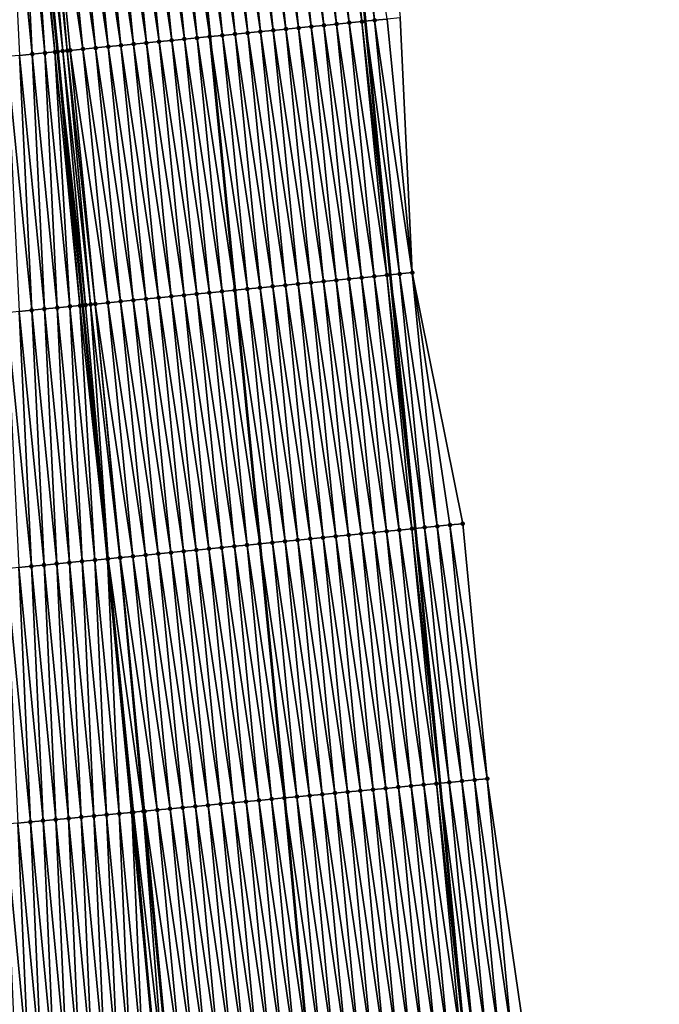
# Model space of a CAD drawing. Header units: feet. Extents: x 2010743 to 2022806, y 818705 to 837694.
# Tile 475 of 531: x 2011334 to 2011384, y 835494 to 835572. Entities that reach past the tile are written whole.
import ezdxf

# ---------------------------------------------------------------- set-up
doc = ezdxf.new("R2010")
doc.units = ezdxf.units.FT
doc.header["$MEASUREMENT"] = 0
for name, color, linetype, lineweight in [('EP_Travel Lane', 172, 'Continuous', 53), ('Road Shots', 141, 'Continuous', 100), ('STRIPING', 60, 'Continuous', 53)]:
    doc.layers.add(name, color=color, linetype=linetype, lineweight=lineweight)
doc.layers.add('I-77-MM17-21_NB-Surface-Border', color=7, linetype='Continuous')
doc.layers.add('I-77-MM17-21_NB-Surface-TIN', color=7, linetype='Continuous')

msp = doc.modelspace()

# ---------------------------------------------------------------- linework, layer by layer
at = {"layer": 'EP_Travel Lane'}
msp.add_polyline3d([(2011336.177, 835810.47, 326.216), (2011338.344, 835790.59, 325.871), (2011340.51, 835770.711, 325.505), (2011342.635, 835750.709, 325.135), (2011344.699, 835730.819, 324.782), (2011346.763, 835710.929, 324.436), (2011348.827, 835691.039, 324.072), (2011350.853, 835671.044, 323.715), (2011352.828, 835651.145, 323.362), (2011354.802, 835631.246, 323.001), (2011356.777, 835611.347, 322.632), (2011358.746, 835591.435, 322.278), (2011360.708, 835571.535, 321.92), (2011362.67, 835551.635, 321.569), (2011364.633, 835531.734, 321.214), (2011366.559, 835511.738, 320.852), (2011368.437, 835491.83, 320.51), (2011370.315, 835471.922, 320.136), (2011372.193, 835452.013, 319.786), (2011374.023, 835431.971, 319.441), (2011375.786, 835412.051, 319.106), (2011377.549, 835392.132, 318.743), (2011379.312, 835372.214, 318.371), (2011381.056, 835352.225, 318.031)], dxfattribs=at)
at = {"layer": 'I-77-MM17-21_NB-Surface-Border', "color": 3, "linetype": 'Continuous', "lineweight": -3}
msp.add_polyline3d([(2011337.942, 835810.663, 326.148), (2011341.103, 835790.892, 325.791), (2011344.263, 835771.123, 325.366), (2011347.384, 835751.204, 324.943), (2011349.444, 835731.314, 324.584), (2011351.505, 835711.424, 324.233), (2011353.565, 835691.533, 323.866), (2011354.596, 835671.418, 323.548), (2011356.567, 835651.518, 323.201), (2011357.543, 835631.519, 322.887), (2011358.519, 835611.521, 322.572), (2011361.481, 835591.707, 322.163), (2011363.441, 835571.806, 321.817), (2011364.406, 835551.807, 321.502), (2011368.357, 835532.104, 321.056), (2011370.284, 835512.093, 320.695), (2011373.158, 835492.279, 320.306), (2011375.037, 835472.37, 319.952), (2011376.915, 835452.462, 319.6), (2011378.748, 835432.392, 319.251), (2011379.514, 835412.384, 318.95), (2011380.281, 835392.376, 318.636), (2011380.052, 835372.28, 318.349), (2011383.785, 835352.46, 317.933)], dxfattribs=at)
at = {"layer": 'I-77-MM17-21_NB-Surface-TIN', "color": 128, "linetype": 'Continuous', "lineweight": -3}
for points in [[(2011358.495, 835591.411, 322.288), (2011360.708, 835571.535, 321.92), (2011358.746, 835591.435, 322.278)], [(2011361.451, 835571.609, 321.896), (2011359.491, 835591.509, 322.249), (2011358.746, 835591.435, 322.278)], [(2011361.451, 835571.609, 321.896), (2011358.746, 835591.435, 322.278), (2011360.708, 835571.535, 321.92)], [(2011361.451, 835571.609, 321.896), (2011362.446, 835571.707, 321.861), (2011359.491, 835591.509, 322.249)], [(2011353.49, 835570.822, 322.057), (2011351.529, 835590.722, 322.42), (2011350.534, 835590.624, 322.435)], [(2011354.485, 835570.92, 322.043), (2011352.525, 835590.82, 322.407), (2011351.529, 835590.722, 322.42)], [(2011353.49, 835570.822, 322.057), (2011354.485, 835570.92, 322.043), (2011351.529, 835590.722, 322.42)], [(2011355.48, 835571.018, 322.028), (2011353.52, 835590.919, 322.393), (2011352.525, 835590.82, 322.407)], [(2011354.485, 835570.92, 322.043), (2011355.48, 835571.018, 322.028), (2011352.525, 835590.82, 322.407)], [(2011356.475, 835571.116, 322.015), (2011354.515, 835591.017, 322.379), (2011353.52, 835590.919, 322.393)], [(2011355.48, 835571.018, 322.028), (2011356.475, 835571.116, 322.015), (2011353.52, 835590.919, 322.393)], [(2011357.47, 835571.215, 322.001), (2011355.51, 835591.115, 322.363), (2011354.515, 835591.017, 322.379)], [(2011356.475, 835571.116, 322.015), (2011357.47, 835571.215, 322.001), (2011354.515, 835591.017, 322.379)], [(2011358.465, 835571.313, 321.986), (2011356.505, 835591.214, 322.346), (2011355.51, 835591.115, 322.363)], [(2011357.47, 835571.215, 322.001), (2011358.465, 835571.313, 321.986), (2011355.51, 835591.115, 322.363)], [(2011359.461, 835571.412, 321.961), (2011357.5, 835591.312, 322.324), (2011356.505, 835591.214, 322.346)], [(2011358.465, 835571.313, 321.986), (2011359.461, 835571.412, 321.961), (2011356.505, 835591.214, 322.346)], [(2011360.456, 835571.51, 321.928), (2011358.495, 835591.411, 322.288), (2011357.5, 835591.312, 322.324)], [(2011359.461, 835571.412, 321.961), (2011360.456, 835571.51, 321.928), (2011357.5, 835591.312, 322.324)], [(2011360.456, 835571.51, 321.928), (2011360.708, 835571.535, 321.92), (2011358.495, 835591.411, 322.288)], [(2011345.528, 835570.035, 322.205), (2011343.568, 835589.935, 322.567), (2011342.573, 835589.837, 322.586)], [(2011346.524, 835570.133, 322.192), (2011344.563, 835590.033, 322.552), (2011343.568, 835589.935, 322.567)], [(2011345.528, 835570.035, 322.205), (2011346.524, 835570.133, 322.192), (2011343.568, 835589.935, 322.567)], [(2011347.519, 835570.231, 322.177), (2011345.558, 835590.132, 322.536), (2011344.563, 835590.033, 322.552)], [(2011346.524, 835570.133, 322.192), (2011347.519, 835570.231, 322.177), (2011344.563, 835590.033, 322.552)], [(2011348.514, 835570.33, 322.157), (2011346.554, 835590.23, 322.517), (2011345.558, 835590.132, 322.536)], [(2011347.519, 835570.231, 322.177), (2011348.514, 835570.33, 322.157), (2011345.558, 835590.132, 322.536)], [(2011346.554, 835590.23, 322.517), (2011348.52, 835570.33, 322.157), (2011346.558, 835590.231, 322.517)], [(2011348.514, 835570.33, 322.157), (2011348.52, 835570.33, 322.157), (2011346.554, 835590.23, 322.517)], [(2011349.509, 835570.428, 322.139), (2011347.549, 835590.329, 322.497), (2011346.558, 835590.231, 322.517)], [(2011349.509, 835570.428, 322.139), (2011346.558, 835590.231, 322.517), (2011348.52, 835570.33, 322.157)], [(2011350.504, 835570.527, 322.112), (2011348.544, 835590.427, 322.475), (2011347.549, 835590.329, 322.497)], [(2011349.509, 835570.428, 322.139), (2011350.504, 835570.527, 322.112), (2011347.549, 835590.329, 322.497)], [(2011351.499, 835570.625, 322.088), (2011349.539, 835590.525, 322.453), (2011348.544, 835590.427, 322.475)], [(2011350.504, 835570.527, 322.112), (2011351.499, 835570.625, 322.088), (2011348.544, 835590.427, 322.475)], [(2011352.494, 835570.723, 322.071), (2011350.534, 835590.624, 322.435), (2011349.539, 835590.525, 322.453)], [(2011351.499, 835570.625, 322.088), (2011352.494, 835570.723, 322.071), (2011349.539, 835590.525, 322.453)], [(2011352.494, 835570.723, 322.071), (2011353.49, 835570.822, 322.057), (2011350.534, 835590.624, 322.435)], [(2011336.985, 835569.191, 322.358), (2011335.268, 835589.115, 322.724), (2011334.786, 835589.067, 322.726)], [(2011337.328, 835569.224, 322.357), (2011335.607, 835589.148, 322.721), (2011335.268, 835589.115, 322.724)], [(2011336.985, 835569.191, 322.358), (2011337.328, 835569.224, 322.357), (2011335.268, 835589.115, 322.724)], [(2011338.562, 835569.346, 322.339), (2011336.602, 835589.247, 322.704), (2011335.607, 835589.148, 322.721)], [(2011337.328, 835569.224, 322.357), (2011337.567, 835569.248, 322.355), (2011335.607, 835589.148, 322.721)], [(2011337.567, 835569.248, 322.355), (2011338.562, 835569.346, 322.339), (2011335.607, 835589.148, 322.721)], [(2011339.557, 835569.445, 322.319), (2011337.597, 835589.345, 322.685), (2011336.602, 835589.247, 322.704)], [(2011338.562, 835569.346, 322.339), (2011339.557, 835569.445, 322.319), (2011336.602, 835589.247, 322.704)], [(2011340.553, 835569.543, 322.3), (2011338.592, 835589.443, 322.666), (2011337.597, 835589.345, 322.685)], [(2011339.557, 835569.445, 322.319), (2011340.553, 835569.543, 322.3), (2011337.597, 835589.345, 322.685)], [(2011341.548, 835569.641, 322.28), (2011339.588, 835589.542, 322.645), (2011338.592, 835589.443, 322.666)], [(2011340.553, 835569.543, 322.3), (2011341.548, 835569.641, 322.28), (2011338.592, 835589.443, 322.666)], [(2011342.543, 835569.74, 322.262), (2011340.583, 835589.64, 322.625), (2011339.588, 835589.542, 322.645)], [(2011341.548, 835569.641, 322.28), (2011342.543, 835569.74, 322.262), (2011339.588, 835589.542, 322.645)], [(2011343.538, 835569.838, 322.242), (2011341.578, 835589.738, 322.606), (2011340.583, 835589.64, 322.625)], [(2011342.543, 835569.74, 322.262), (2011343.538, 835569.838, 322.242), (2011340.583, 835589.64, 322.625)], [(2011344.533, 835569.936, 322.221), (2011342.573, 835589.837, 322.586), (2011341.578, 835589.738, 322.606)], [(2011343.538, 835569.838, 322.242), (2011344.533, 835569.936, 322.221), (2011341.578, 835589.738, 322.606)], [(2011344.533, 835569.936, 322.221), (2011345.528, 835570.035, 322.205), (2011342.573, 835589.837, 322.586)], [(2011334.582, 835568.954, 322.331), (2011333.617, 835588.952, 322.715), (2011332.621, 835588.855, 322.699)], [(2011333.586, 835568.856, 322.317), (2011334.582, 835568.954, 322.331), (2011332.621, 835588.855, 322.699)], [(2011335.577, 835569.052, 322.347), (2011334.265, 835589.016, 322.724), (2011333.617, 835588.952, 322.715)], [(2011334.582, 835568.954, 322.331), (2011335.577, 835569.052, 322.347), (2011333.617, 835588.952, 322.715)], [(2011336.366, 835569.13, 322.355), (2011334.612, 835589.05, 322.726), (2011334.265, 835589.016, 322.724)], [(2011335.577, 835569.052, 322.347), (2011336.366, 835569.13, 322.355), (2011334.265, 835589.016, 322.724)], [(2011334.786, 835589.067, 322.726), (2011334.612, 835589.05, 322.726), (2011336.572, 835569.15, 322.357)], [(2011336.366, 835569.13, 322.355), (2011336.572, 835569.15, 322.357), (2011334.612, 835589.05, 322.726)], [(2011336.985, 835569.191, 322.358), (2011334.786, 835589.067, 322.726), (2011336.572, 835569.15, 322.357)], [(2011361.421, 835551.511, 321.607), (2011359.461, 835571.412, 321.961), (2011358.465, 835571.313, 321.986)], [(2011362.416, 835551.61, 321.578), (2011360.456, 835571.51, 321.928), (2011359.461, 835571.412, 321.961)], [(2011361.421, 835551.511, 321.607), (2011362.416, 835551.61, 321.578), (2011359.461, 835571.412, 321.961)], [(2011360.456, 835571.51, 321.928), (2011362.67, 835551.635, 321.569), (2011360.708, 835571.535, 321.92)], [(2011362.416, 835551.61, 321.578), (2011362.67, 835551.635, 321.569), (2011360.456, 835571.51, 321.928)], [(2011363.411, 835551.708, 321.543), (2011361.451, 835571.609, 321.896), (2011360.708, 835571.535, 321.92)], [(2011363.411, 835551.708, 321.543), (2011360.708, 835571.535, 321.92), (2011362.67, 835551.635, 321.569)], [(2011364.406, 835551.807, 321.502), (2011362.446, 835571.707, 321.861), (2011361.451, 835571.609, 321.896)], [(2011363.411, 835551.708, 321.543), (2011364.406, 835551.807, 321.502), (2011361.451, 835571.609, 321.896)], [(2011364.406, 835551.807, 321.502), (2011363.441, 835571.806, 321.817), (2011362.446, 835571.707, 321.861)], [(2011353.46, 835550.724, 321.748), (2011351.499, 835570.625, 322.088), (2011350.504, 835570.527, 322.112)], [(2011354.455, 835550.823, 321.733), (2011352.494, 835570.723, 322.071), (2011351.499, 835570.625, 322.088)], [(2011353.46, 835550.724, 321.748), (2011354.455, 835550.823, 321.733), (2011351.499, 835570.625, 322.088)], [(2011355.45, 835550.921, 321.715), (2011353.49, 835570.822, 322.057), (2011352.494, 835570.723, 322.071)], [(2011354.455, 835550.823, 321.733), (2011355.45, 835550.921, 321.715), (2011352.494, 835570.723, 322.071)], [(2011356.445, 835551.019, 321.699), (2011354.485, 835570.92, 322.043), (2011353.49, 835570.822, 322.057)], [(2011355.45, 835550.921, 321.715), (2011356.445, 835551.019, 321.699), (2011353.49, 835570.822, 322.057)], [(2011357.44, 835551.118, 321.682), (2011355.48, 835571.018, 322.028), (2011354.485, 835570.92, 322.043)], [(2011356.445, 835551.019, 321.699), (2011357.44, 835551.118, 321.682), (2011354.485, 835570.92, 322.043)], [(2011358.435, 835551.216, 321.665), (2011356.475, 835571.116, 322.015), (2011355.48, 835571.018, 322.028)], [(2011357.44, 835551.118, 321.682), (2011358.435, 835551.216, 321.665), (2011355.48, 835571.018, 322.028)], [(2011359.431, 835551.314, 321.646), (2011357.47, 835571.215, 322.001), (2011356.475, 835571.116, 322.015)], [(2011358.435, 835551.216, 321.665), (2011359.431, 835551.314, 321.646), (2011356.475, 835571.116, 322.015)], [(2011360.426, 835551.413, 321.627), (2011358.465, 835571.313, 321.986), (2011357.47, 835571.215, 322.001)], [(2011359.431, 835551.314, 321.646), (2011360.426, 835551.413, 321.627), (2011357.47, 835571.215, 322.001)], [(2011360.426, 835551.413, 321.627), (2011361.421, 835551.511, 321.607), (2011358.465, 835571.313, 321.986)], [(2011345.498, 835549.937, 321.905), (2011343.538, 835569.838, 322.242), (2011342.543, 835569.74, 322.262)], [(2011346.494, 835550.036, 321.884), (2011344.533, 835569.936, 322.221), (2011343.538, 835569.838, 322.242)], [(2011345.498, 835549.937, 321.905), (2011346.494, 835550.036, 321.884), (2011343.538, 835569.838, 322.242)], [(2011347.489, 835550.134, 321.866), (2011345.528, 835570.035, 322.205), (2011344.533, 835569.936, 322.221)], [(2011346.494, 835550.036, 321.884), (2011347.489, 835550.134, 321.866), (2011344.533, 835569.936, 322.221)], [(2011348.484, 835550.232, 321.848), (2011346.524, 835570.133, 322.192), (2011345.528, 835570.035, 322.205)], [(2011347.489, 835550.134, 321.866), (2011348.484, 835550.232, 321.848), (2011345.528, 835570.035, 322.205)], [(2011349.479, 835550.331, 321.836), (2011347.519, 835570.231, 322.177), (2011346.524, 835570.133, 322.192)], [(2011348.484, 835550.232, 321.848), (2011349.479, 835550.331, 321.836), (2011346.524, 835570.133, 322.192)], [(2011350.474, 835550.429, 321.815), (2011348.514, 835570.33, 322.157), (2011347.519, 835570.231, 322.177)], [(2011349.479, 835550.331, 321.836), (2011350.474, 835550.429, 321.815), (2011347.519, 835570.231, 322.177)], [(2011348.514, 835570.33, 322.157), (2011350.482, 835550.43, 321.815), (2011348.52, 835570.33, 322.157)], [(2011350.474, 835550.429, 321.815), (2011350.482, 835550.43, 321.815), (2011348.514, 835570.33, 322.157)], [(2011351.469, 835550.527, 321.79), (2011349.509, 835570.428, 322.139), (2011348.52, 835570.33, 322.157)], [(2011351.469, 835550.527, 321.79), (2011348.52, 835570.33, 322.157), (2011350.482, 835550.43, 321.815)], [(2011352.464, 835550.626, 321.764), (2011350.504, 835570.527, 322.112), (2011349.509, 835570.428, 322.139)], [(2011351.469, 835550.527, 321.79), (2011352.464, 835550.626, 321.764), (2011349.509, 835570.428, 322.139)], [(2011352.464, 835550.626, 321.764), (2011353.46, 835550.724, 321.748), (2011350.504, 835570.527, 322.112)], [(2011336.542, 835549.053, 321.999), (2011335.577, 835569.052, 322.347), (2011334.582, 835568.954, 322.331)], [(2011337.537, 835549.151, 322.016), (2011336.366, 835569.13, 322.355), (2011335.577, 835569.052, 322.347)], [(2011336.542, 835549.053, 321.999), (2011337.537, 835549.151, 322.016), (2011335.577, 835569.052, 322.347)], [(2011338.332, 835549.229, 322.026), (2011336.572, 835569.15, 322.357), (2011336.366, 835569.13, 322.355)], [(2011337.537, 835549.151, 322.016), (2011338.332, 835549.229, 322.026), (2011336.366, 835569.13, 322.355)], [(2011338.766, 835549.272, 322.028), (2011336.985, 835569.191, 322.358), (2011336.572, 835569.15, 322.357)], [(2011338.766, 835549.272, 322.028), (2011336.572, 835569.15, 322.357), (2011338.532, 835549.249, 322.028)], [(2011338.332, 835549.229, 322.026), (2011338.532, 835549.249, 322.028), (2011336.572, 835569.15, 322.357)], [(2011339.166, 835549.311, 322.027), (2011337.328, 835569.224, 322.357), (2011336.985, 835569.191, 322.358)], [(2011338.766, 835549.272, 322.028), (2011339.166, 835549.311, 322.027), (2011336.985, 835569.191, 322.358)], [(2011339.527, 835549.347, 322.024), (2011337.567, 835569.248, 322.355), (2011337.328, 835569.224, 322.357)], [(2011339.166, 835549.311, 322.027), (2011339.527, 835549.347, 322.024), (2011337.328, 835569.224, 322.357)], [(2011340.523, 835549.445, 322.007), (2011338.562, 835569.346, 322.339), (2011337.567, 835569.248, 322.355)], [(2011339.527, 835549.347, 322.024), (2011340.523, 835549.445, 322.007), (2011337.567, 835569.248, 322.355)], [(2011341.518, 835549.544, 321.988), (2011339.557, 835569.445, 322.319), (2011338.562, 835569.346, 322.339)], [(2011340.523, 835549.445, 322.007), (2011341.518, 835549.544, 321.988), (2011338.562, 835569.346, 322.339)], [(2011342.513, 835549.642, 321.969), (2011340.553, 835569.543, 322.3), (2011339.557, 835569.445, 322.319)], [(2011341.518, 835549.544, 321.988), (2011342.513, 835549.642, 321.969), (2011339.557, 835569.445, 322.319)], [(2011343.508, 835549.74, 321.946), (2011341.548, 835569.641, 322.28), (2011340.553, 835569.543, 322.3)], [(2011342.513, 835549.642, 321.969), (2011343.508, 835549.74, 321.946), (2011340.553, 835569.543, 322.3)], [(2011344.503, 835549.839, 321.927), (2011342.543, 835569.74, 322.262), (2011341.548, 835569.641, 322.28)], [(2011343.508, 835549.74, 321.946), (2011344.503, 835549.839, 321.927), (2011341.548, 835569.641, 322.28)], [(2011344.503, 835549.839, 321.927), (2011345.498, 835549.937, 321.905), (2011342.543, 835569.74, 322.262)], [(2011334.551, 835548.858, 321.974), (2011333.586, 835568.856, 322.317), (2011332.591, 835568.759, 322.308)], [(2011333.556, 835548.76, 321.966), (2011334.551, 835548.858, 321.974), (2011332.591, 835568.759, 322.308)], [(2011335.547, 835548.956, 321.985), (2011334.582, 835568.954, 322.331), (2011333.586, 835568.856, 322.317)], [(2011334.551, 835548.858, 321.974), (2011335.547, 835548.956, 321.985), (2011333.586, 835568.856, 322.317)], [(2011335.547, 835548.956, 321.985), (2011336.542, 835549.053, 321.999), (2011334.582, 835568.954, 322.331)], [(2011361.391, 835531.414, 321.289), (2011359.431, 835551.314, 321.646), (2011358.435, 835551.216, 321.665)], [(2011362.386, 835531.512, 321.269), (2011360.426, 835551.413, 321.627), (2011359.431, 835551.314, 321.646)], [(2011361.391, 835531.414, 321.289), (2011362.386, 835531.512, 321.269), (2011359.431, 835551.314, 321.646)], [(2011363.381, 835531.61, 321.252), (2011361.421, 835551.511, 321.607), (2011360.426, 835551.413, 321.627)], [(2011362.386, 835531.512, 321.269), (2011363.381, 835531.61, 321.252), (2011360.426, 835551.413, 321.627)], [(2011364.376, 835531.709, 321.224), (2011362.416, 835551.61, 321.578), (2011361.421, 835551.511, 321.607)], [(2011363.381, 835531.61, 321.252), (2011364.376, 835531.709, 321.224), (2011361.421, 835551.511, 321.607)], [(2011362.416, 835551.61, 321.578), (2011364.633, 835531.734, 321.214), (2011362.67, 835551.635, 321.569)], [(2011364.376, 835531.709, 321.224), (2011364.633, 835531.734, 321.214), (2011362.416, 835551.61, 321.578)], [(2011365.371, 835531.808, 321.184), (2011363.411, 835551.708, 321.543), (2011362.67, 835551.635, 321.569)], [(2011365.371, 835531.808, 321.184), (2011362.67, 835551.635, 321.569), (2011364.633, 835531.734, 321.214)], [(2011366.366, 835531.906, 321.143), (2011364.406, 835551.807, 321.502), (2011363.411, 835551.708, 321.543)], [(2011365.371, 835531.808, 321.184), (2011366.366, 835531.906, 321.143), (2011363.411, 835551.708, 321.543)], [(2011366.366, 835531.906, 321.143), (2011367.362, 835532.005, 321.1), (2011364.406, 835551.807, 321.502)], [(2011367.362, 835532.005, 321.1), (2011368.357, 835532.104, 321.056), (2011364.406, 835551.807, 321.502)], [(2011353.43, 835530.627, 321.432), (2011351.469, 835550.527, 321.79), (2011350.482, 835550.43, 321.815)], [(2011354.425, 835530.725, 321.405), (2011352.464, 835550.626, 321.764), (2011351.469, 835550.527, 321.79)], [(2011353.43, 835530.627, 321.432), (2011354.425, 835530.725, 321.405), (2011351.469, 835550.527, 321.79)], [(2011355.42, 835530.824, 321.384), (2011353.46, 835550.724, 321.748), (2011352.464, 835550.626, 321.764)], [(2011354.425, 835530.725, 321.405), (2011355.42, 835530.824, 321.384), (2011352.464, 835550.626, 321.764)], [(2011356.415, 835530.922, 321.366), (2011354.455, 835550.823, 321.733), (2011353.46, 835550.724, 321.748)], [(2011355.42, 835530.824, 321.384), (2011356.415, 835530.922, 321.366), (2011353.46, 835550.724, 321.748)], [(2011357.41, 835531.021, 321.346), (2011355.45, 835550.921, 321.715), (2011354.455, 835550.823, 321.733)], [(2011356.415, 835530.922, 321.366), (2011357.41, 835531.021, 321.346), (2011354.455, 835550.823, 321.733)], [(2011358.405, 835531.119, 321.333), (2011356.445, 835551.019, 321.699), (2011355.45, 835550.921, 321.715)], [(2011357.41, 835531.021, 321.346), (2011358.405, 835531.119, 321.333), (2011355.45, 835550.921, 321.715)], [(2011359.4, 835531.217, 321.319), (2011357.44, 835551.118, 321.682), (2011356.445, 835551.019, 321.699)], [(2011358.405, 835531.119, 321.333), (2011359.4, 835531.217, 321.319), (2011356.445, 835551.019, 321.699)], [(2011360.396, 835531.315, 321.305), (2011358.435, 835551.216, 321.665), (2011357.44, 835551.118, 321.682)], [(2011359.4, 835531.217, 321.319), (2011360.396, 835531.315, 321.305), (2011357.44, 835551.118, 321.682)], [(2011360.396, 835531.315, 321.305), (2011361.391, 835531.414, 321.289), (2011358.435, 835551.216, 321.665)], [(2011345.468, 835529.84, 321.578), (2011343.508, 835549.74, 321.946), (2011342.513, 835549.642, 321.969)], [(2011346.463, 835529.939, 321.558), (2011344.503, 835549.839, 321.927), (2011343.508, 835549.74, 321.946)], [(2011345.468, 835529.84, 321.578), (2011346.463, 835529.939, 321.558), (2011343.508, 835549.74, 321.946)], [(2011347.459, 835530.037, 321.538), (2011345.498, 835549.937, 321.905), (2011344.503, 835549.839, 321.927)], [(2011346.463, 835529.939, 321.558), (2011347.459, 835530.037, 321.538), (2011344.503, 835549.839, 321.927)], [(2011348.454, 835530.135, 321.518), (2011346.494, 835550.036, 321.884), (2011345.498, 835549.937, 321.905)], [(2011347.459, 835530.037, 321.538), (2011348.454, 835530.135, 321.518), (2011345.498, 835549.937, 321.905)], [(2011349.449, 835530.234, 321.501), (2011347.489, 835550.134, 321.866), (2011346.494, 835550.036, 321.884)], [(2011348.454, 835530.135, 321.518), (2011349.449, 835530.234, 321.501), (2011346.494, 835550.036, 321.884)], [(2011350.444, 835530.332, 321.488), (2011348.484, 835550.232, 321.848), (2011347.489, 835550.134, 321.866)], [(2011349.449, 835530.234, 321.501), (2011350.444, 835530.332, 321.488), (2011347.489, 835550.134, 321.866)], [(2011351.439, 835530.43, 321.472), (2011349.479, 835550.331, 321.836), (2011348.484, 835550.232, 321.848)], [(2011350.444, 835530.332, 321.488), (2011351.439, 835530.43, 321.472), (2011348.484, 835550.232, 321.848)], [(2011352.434, 835530.529, 321.449), (2011350.474, 835550.429, 321.815), (2011349.479, 835550.331, 321.836)], [(2011351.439, 835530.43, 321.472), (2011352.434, 835530.529, 321.449), (2011349.479, 835550.331, 321.836)], [(2011350.474, 835550.429, 321.815), (2011352.444, 835530.53, 321.449), (2011350.482, 835550.43, 321.815)], [(2011352.434, 835530.529, 321.449), (2011352.444, 835530.53, 321.449), (2011350.474, 835550.429, 321.815)], [(2011353.43, 835530.627, 321.432), (2011350.482, 835550.43, 321.815), (2011352.444, 835530.53, 321.449)], [(2011336.512, 835528.957, 321.611), (2011335.547, 835548.956, 321.985), (2011334.551, 835548.858, 321.974)], [(2011337.507, 835529.055, 321.622), (2011336.542, 835549.053, 321.999), (2011335.547, 835548.956, 321.985)], [(2011336.512, 835528.957, 321.611), (2011337.507, 835529.055, 321.622), (2011335.547, 835548.956, 321.985)], [(2011338.502, 835529.153, 321.634), (2011337.537, 835549.151, 322.016), (2011336.542, 835549.053, 321.999)], [(2011337.507, 835529.055, 321.622), (2011338.502, 835529.153, 321.634), (2011336.542, 835549.053, 321.999)], [(2011339.497, 835529.251, 321.649), (2011338.332, 835549.229, 322.026), (2011337.537, 835549.151, 322.016)], [(2011338.502, 835529.153, 321.634), (2011339.497, 835529.251, 321.649), (2011337.537, 835549.151, 322.016)], [(2011338.332, 835549.229, 322.026), (2011340.493, 835529.349, 321.659), (2011338.532, 835549.249, 322.028)], [(2011339.497, 835529.251, 321.649), (2011340.493, 835529.349, 321.659), (2011338.332, 835549.229, 322.026)], [(2011340.541, 835529.353, 321.659), (2011338.766, 835549.272, 322.028), (2011338.532, 835549.249, 322.028)], [(2011340.541, 835529.353, 321.659), (2011338.532, 835549.249, 322.028), (2011340.493, 835529.349, 321.659)], [(2011340.541, 835529.353, 321.659), (2011339.166, 835549.311, 322.027), (2011338.766, 835549.272, 322.028)], [(2011341.468, 835529.445, 321.657), (2011339.527, 835549.347, 322.024), (2011339.166, 835549.311, 322.027)], [(2011340.541, 835529.353, 321.659), (2011341.468, 835529.445, 321.657), (2011339.166, 835549.311, 322.027)], [(2011342.483, 835529.545, 321.641), (2011340.523, 835549.445, 322.007), (2011339.527, 835549.347, 322.024)], [(2011341.468, 835529.445, 321.657), (2011341.488, 835529.447, 321.657), (2011339.527, 835549.347, 322.024)], [(2011341.488, 835529.447, 321.657), (2011342.483, 835529.545, 321.641), (2011339.527, 835549.347, 322.024)], [(2011343.478, 835529.643, 321.619), (2011341.518, 835549.544, 321.988), (2011340.523, 835549.445, 322.007)], [(2011342.483, 835529.545, 321.641), (2011343.478, 835529.643, 321.619), (2011340.523, 835549.445, 322.007)], [(2011344.473, 835529.742, 321.6), (2011342.513, 835549.642, 321.969), (2011341.518, 835549.544, 321.988)], [(2011343.478, 835529.643, 321.619), (2011344.473, 835529.742, 321.6), (2011341.518, 835549.544, 321.988)], [(2011344.473, 835529.742, 321.6), (2011345.468, 835529.84, 321.578), (2011342.513, 835549.642, 321.969)], [(2011334.521, 835528.762, 321.593), (2011333.556, 835548.76, 321.966), (2011332.561, 835548.662, 321.955)], [(2011333.526, 835528.664, 321.584), (2011334.521, 835528.762, 321.593), (2011332.561, 835548.662, 321.955)], [(2011335.517, 835528.859, 321.605), (2011334.551, 835548.858, 321.974), (2011333.556, 835548.76, 321.966)], [(2011334.521, 835528.762, 321.593), (2011335.517, 835528.859, 321.605), (2011333.556, 835548.76, 321.966)], [(2011335.517, 835528.859, 321.605), (2011336.512, 835528.957, 321.611), (2011334.551, 835548.858, 321.974)], [(2011369.289, 835511.998, 320.74), (2011367.362, 835532.005, 321.1), (2011366.366, 835531.906, 321.143)], [(2011370.284, 835512.093, 320.695), (2011368.357, 835532.104, 321.056), (2011367.362, 835532.005, 321.1)], [(2011369.289, 835511.998, 320.74), (2011370.284, 835512.093, 320.695), (2011367.362, 835532.005, 321.1)], [(2011361.325, 835511.243, 320.958), (2011359.4, 835531.217, 321.319), (2011358.405, 835531.119, 321.333)], [(2011362.32, 835511.337, 320.94), (2011360.396, 835531.315, 321.305), (2011359.4, 835531.217, 321.319)], [(2011361.325, 835511.243, 320.958), (2011362.32, 835511.337, 320.94), (2011359.4, 835531.217, 321.319)], [(2011363.316, 835511.431, 320.926), (2011361.391, 835531.414, 321.289), (2011360.396, 835531.315, 321.305)], [(2011362.32, 835511.337, 320.94), (2011363.316, 835511.431, 320.926), (2011360.396, 835531.315, 321.305)], [(2011364.311, 835511.525, 320.913), (2011362.386, 835531.512, 321.269), (2011361.391, 835531.414, 321.289)], [(2011363.316, 835511.431, 320.926), (2011364.311, 835511.525, 320.913), (2011361.391, 835531.414, 321.289)], [(2011365.307, 835511.62, 320.895), (2011363.381, 835531.61, 321.252), (2011362.386, 835531.512, 321.269)], [(2011364.311, 835511.525, 320.913), (2011365.307, 835511.62, 320.895), (2011362.386, 835531.512, 321.269)], [(2011366.302, 835511.714, 320.861), (2011364.376, 835531.709, 321.224), (2011363.381, 835531.61, 321.252)], [(2011365.307, 835511.62, 320.895), (2011366.302, 835511.714, 320.861), (2011363.381, 835531.61, 321.252)], [(2011364.376, 835531.709, 321.224), (2011366.559, 835511.738, 320.852), (2011364.633, 835531.734, 321.214)], [(2011366.302, 835511.714, 320.861), (2011366.559, 835511.738, 320.852), (2011364.376, 835531.709, 321.224)], [(2011367.298, 835511.809, 320.828), (2011365.371, 835531.808, 321.184), (2011364.633, 835531.734, 321.214)], [(2011367.298, 835511.809, 320.828), (2011364.633, 835531.734, 321.214), (2011366.559, 835511.738, 320.852)], [(2011368.293, 835511.903, 320.787), (2011366.366, 835531.906, 321.143), (2011365.371, 835531.808, 321.184)], [(2011367.298, 835511.809, 320.828), (2011368.293, 835511.903, 320.787), (2011365.371, 835531.808, 321.184)], [(2011368.293, 835511.903, 320.787), (2011369.289, 835511.998, 320.74), (2011366.366, 835531.906, 321.143)], [(2011353.36, 835510.489, 321.101), (2011351.439, 835530.43, 321.472), (2011350.444, 835530.332, 321.488)], [(2011354.356, 835510.583, 321.077), (2011352.434, 835530.529, 321.449), (2011351.439, 835530.43, 321.472)], [(2011353.36, 835510.489, 321.101), (2011354.356, 835510.583, 321.077), (2011351.439, 835530.43, 321.472)], [(2011352.434, 835530.529, 321.449), (2011354.366, 835510.584, 321.077), (2011352.444, 835530.53, 321.449)], [(2011354.356, 835510.583, 321.077), (2011354.366, 835510.584, 321.077), (2011352.434, 835530.529, 321.449)], [(2011355.351, 835510.677, 321.065), (2011353.43, 835530.627, 321.432), (2011352.444, 835530.53, 321.449)], [(2011355.351, 835510.677, 321.065), (2011352.444, 835530.53, 321.449), (2011354.366, 835510.584, 321.077)], [(2011356.347, 835510.772, 321.032), (2011354.425, 835530.725, 321.405), (2011353.43, 835530.627, 321.432)], [(2011355.351, 835510.677, 321.065), (2011356.347, 835510.772, 321.032), (2011353.43, 835530.627, 321.432)], [(2011357.342, 835510.866, 321.015), (2011355.42, 835530.824, 321.384), (2011354.425, 835530.725, 321.405)], [(2011356.347, 835510.772, 321.032), (2011357.342, 835510.866, 321.015), (2011354.425, 835530.725, 321.405)], [(2011358.338, 835510.96, 320.998), (2011356.415, 835530.922, 321.366), (2011355.42, 835530.824, 321.384)], [(2011357.342, 835510.866, 321.015), (2011358.338, 835510.96, 320.998), (2011355.42, 835530.824, 321.384)], [(2011359.334, 835511.055, 320.98), (2011357.41, 835531.021, 321.346), (2011356.415, 835530.922, 321.366)], [(2011358.338, 835510.96, 320.998), (2011359.334, 835511.055, 320.98), (2011356.415, 835530.922, 321.366)], [(2011360.329, 835511.149, 320.971), (2011358.405, 835531.119, 321.333), (2011357.41, 835531.021, 321.346)], [(2011359.334, 835511.055, 320.98), (2011360.329, 835511.149, 320.971), (2011357.41, 835531.021, 321.346)], [(2011360.329, 835511.149, 320.971), (2011361.325, 835511.243, 320.958), (2011358.405, 835531.119, 321.333)], [(2011345.396, 835509.735, 321.252), (2011343.478, 835529.643, 321.619), (2011342.483, 835529.545, 321.641)], [(2011346.391, 835509.829, 321.234), (2011344.473, 835529.742, 321.6), (2011343.478, 835529.643, 321.619)], [(2011345.396, 835509.735, 321.252), (2011346.391, 835509.829, 321.234), (2011343.478, 835529.643, 321.619)], [(2011347.387, 835509.923, 321.213), (2011345.468, 835529.84, 321.578), (2011344.473, 835529.742, 321.6)], [(2011346.391, 835509.829, 321.234), (2011347.387, 835509.923, 321.213), (2011344.473, 835529.742, 321.6)], [(2011348.383, 835510.018, 321.194), (2011346.463, 835529.939, 321.558), (2011345.468, 835529.84, 321.578)], [(2011347.387, 835509.923, 321.213), (2011348.383, 835510.018, 321.194), (2011345.468, 835529.84, 321.578)], [(2011349.378, 835510.112, 321.17), (2011347.459, 835530.037, 321.538), (2011346.463, 835529.939, 321.558)], [(2011348.383, 835510.018, 321.194), (2011349.378, 835510.112, 321.17), (2011346.463, 835529.939, 321.558)], [(2011350.374, 835510.206, 321.149), (2011348.454, 835530.135, 321.518), (2011347.459, 835530.037, 321.538)], [(2011349.378, 835510.112, 321.17), (2011350.374, 835510.206, 321.149), (2011347.459, 835530.037, 321.538)], [(2011351.369, 835510.3, 321.132), (2011349.449, 835530.234, 321.501), (2011348.454, 835530.135, 321.518)], [(2011350.374, 835510.206, 321.149), (2011351.369, 835510.3, 321.132), (2011348.454, 835530.135, 321.518)], [(2011352.365, 835510.395, 321.116), (2011350.444, 835530.332, 321.488), (2011349.449, 835530.234, 321.501)], [(2011351.369, 835510.3, 321.132), (2011352.365, 835510.395, 321.116), (2011349.449, 835530.234, 321.501)], [(2011352.365, 835510.395, 321.116), (2011353.36, 835510.489, 321.101), (2011350.444, 835530.332, 321.488)], [(2011336.436, 835508.89, 321.237), (2011335.517, 835528.859, 321.605), (2011334.521, 835528.762, 321.593)], [(2011337.431, 835508.984, 321.243), (2011336.512, 835528.957, 321.611), (2011335.517, 835528.859, 321.605)], [(2011336.436, 835508.89, 321.237), (2011337.431, 835508.984, 321.243), (2011335.517, 835528.859, 321.605)], [(2011338.427, 835509.077, 321.247), (2011337.507, 835529.055, 321.622), (2011336.512, 835528.957, 321.611)], [(2011337.431, 835508.984, 321.243), (2011338.427, 835509.077, 321.247), (2011336.512, 835528.957, 321.611)], [(2011339.422, 835509.171, 321.258), (2011338.502, 835529.153, 321.634), (2011337.507, 835529.055, 321.622)], [(2011338.427, 835509.077, 321.247), (2011339.422, 835509.171, 321.258), (2011337.507, 835529.055, 321.622)], [(2011340.418, 835509.265, 321.271), (2011339.497, 835529.251, 321.649), (2011338.502, 835529.153, 321.634)], [(2011339.422, 835509.171, 321.258), (2011340.418, 835509.265, 321.271), (2011338.502, 835529.153, 321.634)], [(2011341.414, 835509.358, 321.287), (2011340.493, 835529.349, 321.659), (2011339.497, 835529.251, 321.649)], [(2011340.418, 835509.265, 321.271), (2011341.414, 835509.358, 321.287), (2011339.497, 835529.251, 321.649)], [(2011340.541, 835529.353, 321.659), (2011340.493, 835529.349, 321.659), (2011342.409, 835509.452, 321.296)], [(2011341.414, 835509.358, 321.287), (2011342.409, 835509.452, 321.296), (2011340.493, 835529.349, 321.659)], [(2011343.292, 835509.536, 321.295), (2011341.468, 835529.445, 321.657), (2011340.541, 835529.353, 321.659)], [(2011342.519, 835509.463, 321.297), (2011340.541, 835529.353, 321.659), (2011342.409, 835509.452, 321.296)], [(2011342.519, 835509.463, 321.297), (2011343.292, 835509.536, 321.295), (2011340.541, 835529.353, 321.659)], [(2011343.405, 835509.546, 321.294), (2011341.488, 835529.447, 321.657), (2011341.468, 835529.445, 321.657)], [(2011343.292, 835509.536, 321.295), (2011343.405, 835509.546, 321.294), (2011341.468, 835529.445, 321.657)], [(2011344.4, 835509.64, 321.274), (2011342.483, 835529.545, 321.641), (2011341.488, 835529.447, 321.657)], [(2011343.405, 835509.546, 321.294), (2011344.4, 835509.64, 321.274), (2011341.488, 835529.447, 321.657)], [(2011344.4, 835509.64, 321.274), (2011345.396, 835509.735, 321.252), (2011342.483, 835529.545, 321.641)], [(2011334.445, 835508.702, 321.222), (2011333.526, 835528.664, 321.584), (2011332.531, 835528.566, 321.576)], [(2011333.449, 835508.608, 321.211), (2011334.445, 835508.702, 321.222), (2011332.531, 835528.566, 321.576)], [(2011335.44, 835508.796, 321.229), (2011334.521, 835528.762, 321.593), (2011333.526, 835528.664, 321.584)], [(2011334.445, 835508.702, 321.222), (2011335.44, 835508.796, 321.229), (2011333.526, 835528.664, 321.584)], [(2011335.44, 835508.796, 321.229), (2011336.436, 835508.89, 321.237), (2011334.521, 835528.762, 321.593)], [(2011370.172, 835491.995, 320.442), (2011368.293, 835511.903, 320.787), (2011367.298, 835511.809, 320.828)], [(2011371.167, 835492.089, 320.394), (2011369.289, 835511.998, 320.74), (2011368.293, 835511.903, 320.787)], [(2011370.172, 835491.995, 320.442), (2011371.167, 835492.089, 320.394), (2011368.293, 835511.903, 320.787)], [(2011372.163, 835492.184, 320.349), (2011370.284, 835512.093, 320.695), (2011369.289, 835511.998, 320.74)], [(2011371.167, 835492.089, 320.394), (2011372.163, 835492.184, 320.349), (2011369.289, 835511.998, 320.74)], [(2011372.163, 835492.184, 320.349), (2011373.158, 835492.279, 320.306), (2011370.284, 835512.093, 320.695)], [(2011362.207, 835491.24, 320.621), (2011360.329, 835511.149, 320.971), (2011359.334, 835511.055, 320.98)], [(2011363.203, 835491.334, 320.608), (2011361.325, 835511.243, 320.958), (2011360.329, 835511.149, 320.971)], [(2011362.207, 835491.24, 320.621), (2011363.203, 835491.334, 320.608), (2011360.329, 835511.149, 320.971)], [(2011364.199, 835491.428, 320.594), (2011362.32, 835511.337, 320.94), (2011361.325, 835511.243, 320.958)], [(2011363.203, 835491.334, 320.608), (2011364.199, 835491.428, 320.594), (2011361.325, 835511.243, 320.958)], [(2011365.194, 835491.523, 320.578), (2011363.316, 835511.431, 320.926), (2011362.32, 835511.337, 320.94)], [(2011364.199, 835491.428, 320.594), (2011365.194, 835491.523, 320.578), (2011362.32, 835511.337, 320.94)], [(2011366.19, 835491.617, 320.561), (2011364.311, 835511.525, 320.913), (2011363.316, 835511.431, 320.926)], [(2011365.194, 835491.523, 320.578), (2011366.19, 835491.617, 320.561), (2011363.316, 835511.431, 320.926)], [(2011367.185, 835491.711, 320.546), (2011365.307, 835511.62, 320.895), (2011364.311, 835511.525, 320.913)], [(2011366.19, 835491.617, 320.561), (2011367.185, 835491.711, 320.546), (2011364.311, 835511.525, 320.913)], [(2011368.181, 835491.805, 320.518), (2011366.302, 835511.714, 320.861), (2011365.307, 835511.62, 320.895)], [(2011367.185, 835491.711, 320.546), (2011368.181, 835491.805, 320.518), (2011365.307, 835511.62, 320.895)], [(2011366.302, 835511.714, 320.861), (2011368.437, 835491.83, 320.51), (2011366.559, 835511.738, 320.852)], [(2011368.181, 835491.805, 320.518), (2011368.437, 835491.83, 320.51), (2011366.302, 835511.714, 320.861)], [(2011369.176, 835491.9, 320.487), (2011367.298, 835511.809, 320.828), (2011366.559, 835511.738, 320.852)], [(2011369.176, 835491.9, 320.487), (2011366.559, 835511.738, 320.852), (2011368.437, 835491.83, 320.51)], [(2011369.176, 835491.9, 320.487), (2011370.172, 835491.995, 320.442), (2011367.298, 835511.809, 320.828)], [(2011353.248, 835490.392, 320.794), (2011351.369, 835510.3, 321.132), (2011350.374, 835510.206, 321.149)], [(2011354.243, 835490.486, 320.778), (2011352.365, 835510.395, 321.116), (2011351.369, 835510.3, 321.132)], [(2011353.248, 835490.392, 320.794), (2011354.243, 835490.486, 320.778), (2011351.369, 835510.3, 321.132)], [(2011355.239, 835490.58, 320.766), (2011353.36, 835510.489, 321.101), (2011352.365, 835510.395, 321.116)], [(2011354.243, 835490.486, 320.778), (2011355.239, 835490.58, 320.766), (2011352.365, 835510.395, 321.116)], [(2011356.234, 835490.674, 320.741), (2011354.356, 835510.583, 321.077), (2011353.36, 835510.489, 321.101)], [(2011355.239, 835490.58, 320.766), (2011356.234, 835490.674, 320.741), (2011353.36, 835510.489, 321.101)], [(2011354.356, 835510.583, 321.077), (2011356.245, 835490.675, 320.74), (2011354.366, 835510.584, 321.077)], [(2011356.234, 835490.674, 320.741), (2011356.245, 835490.675, 320.74), (2011354.356, 835510.583, 321.077)], [(2011357.23, 835490.769, 320.715), (2011355.351, 835510.677, 321.065), (2011354.366, 835510.584, 321.077)], [(2011357.23, 835490.769, 320.715), (2011354.366, 835510.584, 321.077), (2011356.245, 835490.675, 320.74)], [(2011358.225, 835490.863, 320.686), (2011356.347, 835510.772, 321.032), (2011355.351, 835510.677, 321.065)], [(2011357.23, 835490.769, 320.715), (2011358.225, 835490.863, 320.686), (2011355.351, 835510.677, 321.065)], [(2011359.221, 835490.958, 320.667), (2011357.342, 835510.866, 321.015), (2011356.347, 835510.772, 321.032)], [(2011358.225, 835490.863, 320.686), (2011359.221, 835490.958, 320.667), (2011356.347, 835510.772, 321.032)], [(2011360.216, 835491.052, 320.648), (2011358.338, 835510.96, 320.998), (2011357.342, 835510.866, 321.015)], [(2011359.221, 835490.958, 320.667), (2011360.216, 835491.052, 320.648), (2011357.342, 835510.866, 321.015)], [(2011361.212, 835491.146, 320.633), (2011359.334, 835511.055, 320.98), (2011358.338, 835510.96, 320.998)], [(2011360.216, 835491.052, 320.648), (2011361.212, 835491.146, 320.633), (2011358.338, 835510.96, 320.998)], [(2011361.212, 835491.146, 320.633), (2011362.207, 835491.24, 320.621), (2011359.334, 835511.055, 320.98)], [(2011344.84, 835489.596, 320.951), (2011343.292, 835509.536, 321.295), (2011342.519, 835509.463, 321.297)], [(2011345.198, 835489.63, 320.949), (2011343.405, 835509.546, 321.294), (2011343.292, 835509.536, 321.295)], [(2011344.84, 835489.596, 320.951), (2011345.198, 835489.63, 320.949), (2011343.292, 835509.536, 321.295)], [(2011346.279, 835489.732, 320.929), (2011344.4, 835509.64, 321.274), (2011343.405, 835509.546, 321.294)], [(2011345.198, 835489.63, 320.949), (2011345.283, 835489.638, 320.949), (2011343.405, 835509.546, 321.294)], [(2011345.283, 835489.638, 320.949), (2011346.279, 835489.732, 320.929), (2011343.405, 835509.546, 321.294)], [(2011347.274, 835489.826, 320.909), (2011345.396, 835509.735, 321.252), (2011344.4, 835509.64, 321.274)], [(2011346.279, 835489.732, 320.929), (2011347.274, 835489.826, 320.909), (2011344.4, 835509.64, 321.274)], [(2011348.27, 835489.92, 320.889), (2011346.391, 835509.829, 321.234), (2011345.396, 835509.735, 321.252)], [(2011347.274, 835489.826, 320.909), (2011348.27, 835489.92, 320.889), (2011345.396, 835509.735, 321.252)], [(2011349.265, 835490.015, 320.869), (2011347.387, 835509.923, 321.213), (2011346.391, 835509.829, 321.234)], [(2011348.27, 835489.92, 320.889), (2011349.265, 835490.015, 320.869), (2011346.391, 835509.829, 321.234)], [(2011350.261, 835490.109, 320.852), (2011348.383, 835510.018, 321.194), (2011347.387, 835509.923, 321.213)], [(2011349.265, 835490.015, 320.869), (2011350.261, 835490.109, 320.852), (2011347.387, 835509.923, 321.213)], [(2011351.256, 835490.203, 320.832), (2011349.378, 835510.112, 321.17), (2011348.383, 835510.018, 321.194)], [(2011350.261, 835490.109, 320.852), (2011351.256, 835490.203, 320.832), (2011348.383, 835510.018, 321.194)], [(2011352.252, 835490.297, 320.812), (2011350.374, 835510.206, 321.149), (2011349.378, 835510.112, 321.17)], [(2011351.256, 835490.203, 320.832), (2011352.252, 835490.297, 320.812), (2011349.378, 835510.112, 321.17)], [(2011352.252, 835490.297, 320.812), (2011353.248, 835490.392, 320.794), (2011350.374, 835510.206, 321.149)], [(2011336.323, 835488.794, 320.867), (2011335.44, 835508.796, 321.229), (2011334.445, 835508.702, 321.222)], [(2011337.318, 835488.887, 320.874), (2011336.436, 835508.89, 321.237), (2011335.44, 835508.796, 321.229)], [(2011336.323, 835488.794, 320.867), (2011337.318, 835488.887, 320.874), (2011335.44, 835508.796, 321.229)], [(2011338.314, 835488.981, 320.882), (2011337.431, 835508.984, 321.243), (2011336.436, 835508.89, 321.237)], [(2011337.318, 835488.887, 320.874), (2011338.314, 835488.981, 320.882), (2011336.436, 835508.89, 321.237)], [(2011339.31, 835489.075, 320.891), (2011338.427, 835509.077, 321.247), (2011337.431, 835508.984, 321.243)], [(2011338.314, 835488.981, 320.882), (2011339.31, 835489.075, 320.891), (2011337.431, 835508.984, 321.243)], [(2011340.305, 835489.169, 320.897), (2011339.422, 835509.171, 321.258), (2011338.427, 835509.077, 321.247)], [(2011339.31, 835489.075, 320.891), (2011340.305, 835489.169, 320.897), (2011338.427, 835509.077, 321.247)], [(2011341.301, 835489.263, 320.909), (2011340.418, 835509.265, 321.271), (2011339.422, 835509.171, 321.258)], [(2011340.305, 835489.169, 320.897), (2011341.301, 835489.263, 320.909), (2011339.422, 835509.171, 321.258)], [(2011342.296, 835489.356, 320.923), (2011341.414, 835509.358, 321.287), (2011340.418, 835509.265, 321.271)], [(2011341.301, 835489.263, 320.909), (2011342.296, 835489.356, 320.923), (2011340.418, 835509.265, 321.271)], [(2011343.292, 835489.45, 320.94), (2011342.409, 835509.452, 321.296), (2011341.414, 835509.358, 321.287)], [(2011342.296, 835489.356, 320.923), (2011343.292, 835489.45, 320.94), (2011341.414, 835509.358, 321.287)], [(2011342.519, 835509.463, 321.297), (2011342.409, 835509.452, 321.296), (2011344.288, 835489.544, 320.95)], [(2011343.292, 835489.45, 320.94), (2011344.288, 835489.544, 320.95), (2011342.409, 835509.452, 321.296)], [(2011344.84, 835489.596, 320.951), (2011342.519, 835509.463, 321.297), (2011344.288, 835489.544, 320.95)], [(2011334.332, 835488.606, 320.845), (2011333.449, 835508.608, 321.211), (2011332.453, 835508.515, 321.199)], [(2011333.336, 835488.513, 320.831), (2011334.332, 835488.606, 320.845), (2011332.453, 835508.515, 321.199)], [(2011335.327, 835488.7, 320.858), (2011334.445, 835508.702, 321.222), (2011333.449, 835508.608, 321.211)], [(2011334.332, 835488.606, 320.845), (2011335.327, 835488.7, 320.858), (2011333.449, 835508.608, 321.211)], [(2011335.327, 835488.7, 320.858), (2011336.323, 835488.794, 320.867), (2011334.445, 835508.702, 321.222)]]:
    msp.add_3dface(points, dxfattribs=at)
at = {"layer": 'Road Shots', "lineweight": 100}
for p in [(2011359.461, 835571.412, 321.961), (2011360.456, 835571.51, 321.928), (2011361.451, 835571.609, 321.896), (2011351.499, 835570.625, 322.088), (2011352.494, 835570.723, 322.071), (2011353.49, 835570.822, 322.057), (2011354.485, 835570.92, 322.043), (2011355.48, 835571.018, 322.028), (2011356.475, 835571.116, 322.015), (2011357.47, 835571.215, 322.001), (2011358.465, 835571.313, 321.986), (2011343.538, 835569.838, 322.242), (2011344.533, 835569.936, 322.221), (2011345.528, 835570.035, 322.205), (2011346.524, 835570.133, 322.192), (2011347.519, 835570.231, 322.177), (2011348.514, 835570.33, 322.157), (2011349.509, 835570.428, 322.139), (2011350.504, 835570.527, 322.112), (2011335.577, 835569.052, 322.347), (2011336.366, 835569.13, 322.355), (2011336.572, 835569.15, 322.357), (2011336.985, 835569.191, 322.358), (2011337.328, 835569.224, 322.357), (2011337.567, 835569.248, 322.355), (2011338.562, 835569.346, 322.339), (2011339.557, 835569.445, 322.319), (2011340.553, 835569.543, 322.3), (2011341.548, 835569.641, 322.28), (2011342.543, 835569.74, 322.262), (2011334.582, 835568.954, 322.331), (2011359.431, 835551.314, 321.646), (2011360.426, 835551.413, 321.627), (2011361.421, 835551.511, 321.607), (2011362.416, 835551.61, 321.578), (2011363.411, 835551.708, 321.543), (2011364.406, 835551.807, 321.502), (2011351.469, 835550.527, 321.79), (2011352.464, 835550.626, 321.764), (2011353.46, 835550.724, 321.748), (2011354.455, 835550.823, 321.733), (2011355.45, 835550.921, 321.715), (2011356.445, 835551.019, 321.699), (2011357.44, 835551.118, 321.682), (2011358.435, 835551.216, 321.665), (2011343.508, 835549.74, 321.946), (2011344.503, 835549.839, 321.927), (2011345.498, 835549.937, 321.905), (2011346.494, 835550.036, 321.884), (2011347.489, 835550.134, 321.866), (2011348.484, 835550.232, 321.848), (2011349.479, 835550.331, 321.836), (2011350.474, 835550.429, 321.815), (2011335.547, 835548.956, 321.985), (2011336.542, 835549.053, 321.999), (2011337.537, 835549.151, 322.016), (2011338.332, 835549.229, 322.026), (2011338.532, 835549.249, 322.028), (2011338.766, 835549.272, 322.028), (2011339.166, 835549.311, 322.027), (2011339.527, 835549.347, 322.024), (2011340.523, 835549.445, 322.007), (2011341.518, 835549.544, 321.988), (2011342.513, 835549.642, 321.969), (2011334.551, 835548.858, 321.974), (2011367.362, 835532.005, 321.1), (2011368.357, 835532.104, 321.056), (2011359.4, 835531.217, 321.319), (2011360.396, 835531.315, 321.305), (2011361.391, 835531.414, 321.289), (2011362.386, 835531.512, 321.269), (2011363.381, 835531.61, 321.252), (2011364.376, 835531.709, 321.224), (2011365.371, 835531.808, 321.184), (2011366.366, 835531.906, 321.143), (2011351.439, 835530.43, 321.472), (2011352.434, 835530.529, 321.449), (2011353.43, 835530.627, 321.432), (2011354.425, 835530.725, 321.405), (2011355.42, 835530.824, 321.384), (2011356.415, 835530.922, 321.366), (2011357.41, 835531.021, 321.346), (2011358.405, 835531.119, 321.333), (2011343.478, 835529.643, 321.619), (2011344.473, 835529.742, 321.6), (2011345.468, 835529.84, 321.578), (2011346.463, 835529.939, 321.558), (2011347.459, 835530.037, 321.538), (2011348.454, 835530.135, 321.518), (2011349.449, 835530.234, 321.501), (2011350.444, 835530.332, 321.488), (2011335.517, 835528.859, 321.605), (2011336.512, 835528.957, 321.611), (2011337.507, 835529.055, 321.622), (2011338.502, 835529.153, 321.634), (2011339.497, 835529.251, 321.649), (2011340.493, 835529.349, 321.659), (2011340.541, 835529.353, 321.659), (2011341.468, 835529.445, 321.657), (2011341.488, 835529.447, 321.657), (2011342.483, 835529.545, 321.641), (2011334.521, 835528.762, 321.593), (2011368.293, 835511.903, 320.787), (2011369.289, 835511.998, 320.74), (2011370.284, 835512.093, 320.695), (2011360.329, 835511.149, 320.971), (2011361.325, 835511.243, 320.958), (2011362.32, 835511.337, 320.94), (2011363.316, 835511.431, 320.926), (2011364.311, 835511.525, 320.913), (2011365.307, 835511.62, 320.895), (2011366.302, 835511.714, 320.861), (2011367.298, 835511.809, 320.828), (2011351.369, 835510.3, 321.132), (2011352.365, 835510.395, 321.116), (2011353.36, 835510.489, 321.101), (2011354.356, 835510.583, 321.077), (2011355.351, 835510.677, 321.065), (2011356.347, 835510.772, 321.032), (2011357.342, 835510.866, 321.015), (2011358.338, 835510.96, 320.998), (2011359.334, 835511.055, 320.98), (2011343.292, 835509.536, 321.295), (2011343.405, 835509.546, 321.294), (2011344.4, 835509.64, 321.274), (2011345.396, 835509.735, 321.252), (2011346.391, 835509.829, 321.234), (2011347.387, 835509.923, 321.213), (2011348.383, 835510.018, 321.194), (2011349.378, 835510.112, 321.17), (2011350.374, 835510.206, 321.149), (2011335.44, 835508.796, 321.229), (2011336.436, 835508.89, 321.237), (2011337.431, 835508.984, 321.243), (2011338.427, 835509.077, 321.247), (2011339.422, 835509.171, 321.258), (2011340.418, 835509.265, 321.271), (2011341.414, 835509.358, 321.287), (2011342.409, 835509.452, 321.296), (2011342.519, 835509.463, 321.297), (2011334.445, 835508.702, 321.222)]:
    msp.add_point(p, dxfattribs=at)
at = {"layer": 'STRIPING'}
for points in [[(2011324.028, 835809.141, 326.478), (2011326.195, 835789.262, 326.108), (2011328.361, 835769.383, 325.758), (2011330.478, 835749.445, 325.38), (2011332.539, 835729.555, 325.035), (2011334.599, 835709.664, 324.671), (2011336.66, 835689.774, 324.313), (2011338.678, 835669.834, 323.952), (2011340.649, 835649.934, 323.601), (2011342.62, 835630.035, 323.228), (2011344.591, 835610.136, 322.861), (2011346.558, 835590.231, 322.517), (2011348.52, 835570.33, 322.157), (2011350.482, 835550.43, 321.815), (2011352.444, 835530.53, 321.449), (2011354.366, 835510.584, 321.077), (2011356.245, 835490.675, 320.74), (2011358.123, 835470.767, 320.393), (2011360.001, 835450.858, 320.037), (2011361.825, 835430.887, 319.684), (2011363.588, 835410.968, 319.334), (2011365.351, 835391.049, 318.952), (2011367.114, 835371.13, 318.596), (2011368.851, 835351.178, 318.26)], [(2011312.096, 835807.837, 326.667), (2011314.263, 835787.958, 326.302), (2011316.429, 835768.079, 325.962), (2011318.539, 835748.204, 325.602), (2011320.6, 835728.314, 325.244), (2011322.66, 835708.424, 324.888), (2011324.721, 835688.533, 324.524), (2011326.734, 835668.647, 324.153), (2011328.705, 835648.748, 323.819), (2011330.676, 835628.849, 323.44), (2011332.647, 835608.949, 323.074), (2011334.612, 835589.05, 322.726), (2011336.572, 835569.15, 322.357), (2011338.532, 835549.249, 322.028), (2011340.493, 835529.349, 321.659), (2011342.409, 835509.452, 321.296), (2011344.288, 835489.544, 320.95), (2011346.166, 835469.635, 320.604), (2011348.044, 835449.727, 320.24), (2011349.862, 835429.824, 319.887), (2011351.624, 835409.905, 319.532), (2011353.387, 835389.987, 319.159), (2011355.15, 835370.068, 318.802), (2011356.884, 835350.152, 318.461)]]:
    msp.add_polyline3d(points, dxfattribs=at)

doc.saveas('drawing.dxf')
